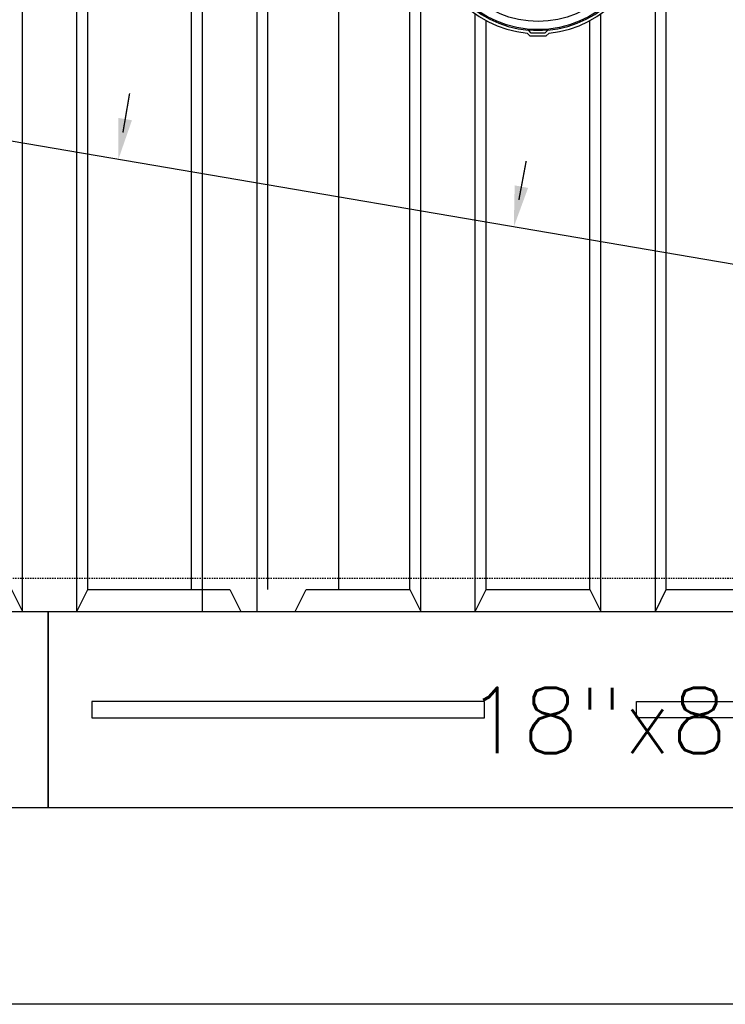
# Model space of a CAD drawing. Extents: x -169 to 6736, y -208 to 3022.
# Tile 454 of 656: x 1782 to 1847, y 1218 to 1308. Entities that reach past the tile are written whole.
import ezdxf
from ezdxf.enums import TextEntityAlignment as Align

# ---------------------------------------------------------------- set-up
doc = ezdxf.new("R2010")
doc.units = 0
doc.header["$MEASUREMENT"] = 0
doc.header["$PDSIZE"] = 1
doc.linetypes.add('HIDDEN3', pattern=[0.1875, 0.125, -0.0625])
doc.layers.get('DEFPOINTS').update_dxf_attribs({"linetype": 'CONTINUOUS'})
for name, color, linetype in [('DIM', 3, 'CONTINUOUS'), ('TANK-ANCHOR', 4, 'CONTINUOUS'), ('TANK-MANHOLE-COVER-18', 2, 'CONTINUOUS'), ('TANK-SLAB', 6, 'CONTINUOUS'), ('TANK-SLOPE', 3, 'CONTINUOUS'), ('TANK-UST', 5, 'CONTINUOUS'), ('TANK-UST-RIB', 7, 'CONTINUOUS'), ('TEXT', 3, 'CONTINUOUS')]:
    doc.layers.add(name, color=color, linetype=linetype)
doc.styles.add('SIMPLEX', font='simplex')
doc.dimstyles.new('DIM64', dxfattribs={"dimscale": 64, "dimtxt": 0.09375, "dimasz": 0.09375, "dimexe": 0.0625, "dimexo": 0.0625, "dimgap": 0.046875, "dimtad": 1, "dimdec": 4, "dimzin": 3, "dimdsep": 46, "dimlunit": 4, "dimtxsty": 'SIMPLEX', "dimcen": 0, "dimclrd": 256, "dimclre": 256, "dimclrt": 256, "dimadec": 0, "dimazin": 0, "dimtfac": 1, "dimtdec": 4, "dimtmove": 0, "dimatfit": 3, "dimfxl": 1, "dimfrac": 2, "dimtolj": 1, "dimtzin": 0, "dimarcsym": 0})

# ---------------------------------------------------------------- blocks, each defined once
blk = doc.blocks.new('*D33')
at = {"layer": 'DEFPOINTS', "color": 0, "transparency": 16777216}
for p in [(1800.266, 1380.018), (2061.773, 1380.018), (2061.773, 1254.018)]:
    blk.add_point(p, dxfattribs=at)
at = {"layer": 'DIM', "lineweight": -2, "transparency": 16777216}
for p, q in [((1804.266, 1380.018), (2065.773, 1380.018)), ((2061.773, 1260.018), (2061.773, 1374.018))]:
    blk.add_line(p, q, dxfattribs=at)
at = {"layer": 'DIM', "transparency": 16777216}
for points in [[(2060.773, 1374.018), (2062.773, 1374.018), (2061.773, 1380.018)], [(2060.773, 1260.018), (2062.773, 1260.018), (2061.773, 1254.018)]]:
    blk.add_solid(points, dxfattribs=at)
at = {"layer": 'DIM', "transparency": 16777216, "insert": (2055.201, 1317.018), "char_height": 6, "attachment_point": 5, "rotation": 90, "style": 'SIMPLEX'}
blk.add_mtext('\\A1;10\'-6"', dxfattribs=at)

msp = doc.modelspace()

# ---------------------------------------------------------------- linework, layer by layer
at = {"layer": 'TANK-ANCHOR'}
for points in [[(1784.97766, 1236.01839), (1610.97766, 1236.01839), (1610.97766, 1254.01839), (1784.97766, 1254.01839)], [(1982.37201, 1236.01839), (1784.97766, 1236.01839), (1784.97766, 1254.01839), (1982.37201, 1254.01839)]]:
    msp.add_lwpolyline(points, close=True, dxfattribs=at)
at = {"layer": 'TANK-ANCHOR', "color": 7}
for points in [[(1824.97766, 1244.26839), (1824.97766, 1245.76839), (1788.97766, 1245.76839), (1788.97766, 1244.26839)], [(1838.89265, 1244.26839), (1838.89265, 1245.76839), (1874.89265, 1245.76839), (1874.89265, 1244.26839)]]:
    msp.add_lwpolyline(points, close=True, dxfattribs=at)
at = {"layer": 'TANK-MANHOLE-COVER-18', "color": 4, "linetype": 'Continuous'}
msp.add_lwpolyline([(1829.16995, 1306.7313), (1830.57915, 1306.73155, 0.19600928), (1830.62284, 1306.74937), (1830.87913, 1307.00009, 0.90467588), (1830.87553, 1327.03706), (1830.61915, 1327.28768, 0.19600928), (1830.57544, 1327.30549), (1829.16625, 1327.30523, 0.19600928), (1829.12256, 1327.28741), (1828.86642, 1327.03685, 0.90481458), (1828.87003, 1306.99957), (1829.12625, 1306.7491, 0.19600928)], format="xyb", close=True, dxfattribs=at)
at = {"layer": 'TANK-MANHOLE-COVER-18', "color": 1, "linetype": 'Continuous'}
for points in [[(1828.9742, 1326.77428, 0.91236254), (1828.97771, 1307.26218), (1829.01393, 1307.33744, 0.04435615), (1830.73492, 1307.33787), (1830.76983, 1307.2625, 0.9123628), (1830.76631, 1326.7746), (1830.73143, 1326.69922, 0.04435615), (1829.01045, 1326.69903)], [(1830.70452, 1307.30629), (1830.73273, 1307.24476), (1830.49128, 1307.00322), (1829.25635, 1307.00299), (1829.01481, 1307.24445), (1829.04423, 1307.30588, 0.04265886)]]:
    msp.add_lwpolyline(points, format="xyb", close=True, dxfattribs=at)
at = {"layer": 'TANK-MANHOLE-COVER-18', "color": 2, "linetype": 'Continuous'}
for radius in [9.70655, 8.9505]:
    msp.add_circle((1829.87201, 1317.01839), radius, dxfattribs=at)
at = {"layer": 'TANK-SLAB'}
msp.add_lwpolyline([(2031.77254, 1578.01839), (2031.77254, 1218.01839), (1368.26597, 1218.01839), (1368.26597, 1578.01839)], close=True, dxfattribs=at)
at = {"layer": 'TANK-SLOPE'}
msp.add_line((1867.62201, 1282.43278), (1757.2386, 1301.24424), dxfattribs=at)
at = {"layer": 'TANK-SLOPE', "const_width": 0.125}
for points in [[(1791.83232, 1297.88485), (1792.44464, 1301.47377)], [(1828.11448, 1291.7013), (1828.78664, 1295.27951)]]:
    msp.add_lwpolyline(points, dxfattribs=at)
at = {"layer": 'TANK-SLOPE'}
for points in [[(1791.42645, 1299.22215), (1791.41186, 1295.42046), (1792.65865, 1299.01192)], [(1827.731, 1293.0452), (1827.65293, 1289.24428), (1828.95951, 1292.81443)]]:
    msp.add_solid(points, dxfattribs=at)
at = {"layer": 'TANK-UST', "color": 2, "linetype": 'HIDDEN3'}
msp.add_lwpolyline([(1488.37181, 1257.01839), (1483.85926, 1257.01839, -0.9539575), (1483.85926, 1377.01839), (1488.37181, 1377.01839), (1583.62201, 1377.01839), (1682.64136, 1377.01839), (1907.64136, 1377.01839), (1912.13456, 1377.01839, -0.9539575), (1912.13456, 1257.01839), (1907.64136, 1257.01839), (1682.64136, 1257.01839), (1583.62201, 1257.01839)], format="xyb", close=True, dxfattribs=at)
at = {"layer": 'TANK-UST'}
msp.add_lwpolyline([(1781.62181, 1256.01839), (1782.62181, 1254.01839), (1787.62181, 1254.01839), (1788.62181, 1256.01839), (1801.62181, 1256.01839), (1802.62181, 1254.01839), (1807.62181, 1254.01839), (1808.62181, 1256.01839), (1818.12181, 1256.01839), (1819.12181, 1254.01839), (1824.12181, 1254.01839), (1825.12181, 1256.01839), (1834.62181, 1256.01839), (1835.62181, 1254.01839), (1840.62181, 1254.01839), (1841.62181, 1256.01839), (1851.12181, 1256.01839)], dxfattribs=at)
at = {"layer": 'TANK-UST-RIB'}
for p, q in [((1819.12201, 1254.01839), (1819.12201, 1380.01839)), ((1840.62201, 1254.01839), (1840.62201, 1380.01839)), ((1811.62201, 1256.01839), (1811.62201, 1378.01839)), ((1818.12201, 1256.01839), (1818.12201, 1378.01839)), ((1841.62201, 1256.01839), (1841.62201, 1378.01839)), ((1782.62201, 1254.01839), (1782.62201, 1317.01762)), ((1804.12201, 1254.01839), (1804.12201, 1317.01762)), ((1805.12201, 1256.01839), (1805.12201, 1317.01762)), ((1787.62201, 1254.01839), (1787.62201, 1311.45565)), ((1799.12201, 1254.01839), (1799.12201, 1311.45455)), ((1788.62201, 1256.01839), (1788.62201, 1310.5806)), ((1798.12201, 1256.01839), (1798.12201, 1310.57981)), ((1824.12201, 1254.01839), (1824.12201, 1308.75291)), ((1825.12201, 1256.01839), (1825.12201, 1308.14043)), ((1834.62201, 1256.01839), (1834.62201, 1308.14043)), ((1835.62201, 1254.01839), (1835.62201, 1308.75291))]:
    msp.add_line(p, q, dxfattribs=at)

# ---------------------------------------------------------------- texts
at = {"layer": 'TEXT', "style": 'SIMPLEX'}
msp.add_text('18"x8"x16\'-5" DEADMAN', height=6, dxfattribs=at).set_placement((1874.34713, 1244.01839), align=Align.MIDDLE)

# ---------------------------------------------------------------- dimensions: what is measured, and where the dimension line sits
at = {"layer": 'DIM'}
dim = msp.add_linear_dim(base=(2061.77254, 1380.01839), p1=(2061.77254, 1254.01839), p2=(1800.26617, 1380.01839), angle=90, dimstyle='DIM64', dxfattribs=at)
dim.commit()
dim.dimension.update_dxf_attribs({"geometry": '*D33', "text_midpoint": (2055.20111, 1317.01839)})

doc.saveas('drawing.dxf')
